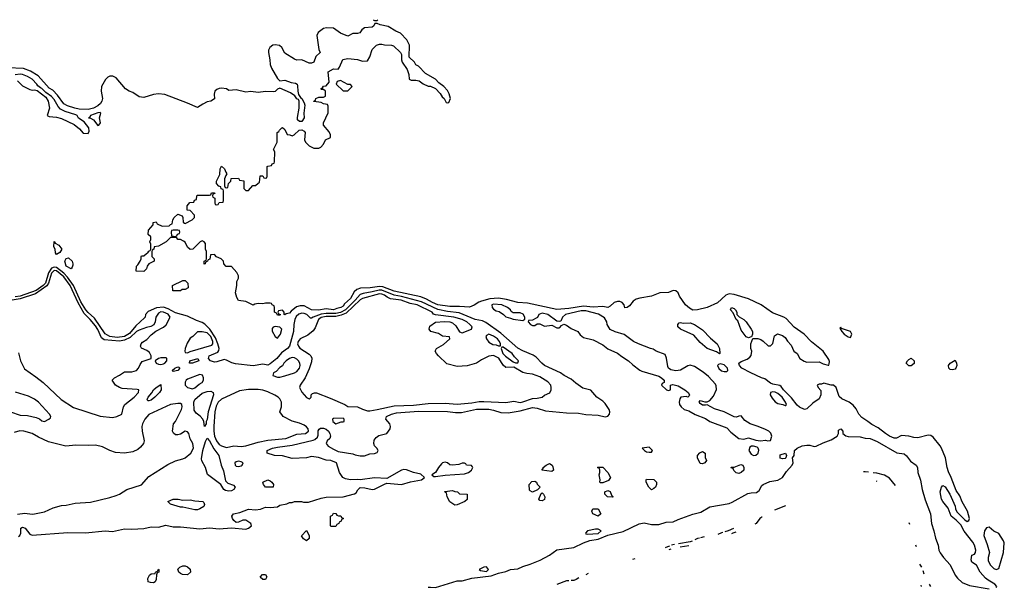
# Model space of a CAD drawing. Header units: inches. Extents: x 2348352 to 2479776, y 460422 to 613655.
# Tile 557 of 590: x 2471667 to 2479776, y 582664 to 587340. Entities that reach past the tile are written whole.
import ezdxf

# ---------------------------------------------------------------- set-up
doc = ezdxf.new("R2010")
doc.units = ezdxf.units.IN
doc.header["$MEASUREMENT"] = 0
doc.layers.add('C4578', color=7, linetype='Continuous')

msp = doc.modelspace()

# ---------------------------------------------------------------- linework, layer by layer
at = {"layer": 'C4578', "color": 4}
msp.add_line((2478728.5, 583535.9, 12), (2478723.4, 583538.1, 12), dxfattribs=at)
for points, elevation in [([(2479710, 582662), (2479713.2, 582670), (2479699, 582690), (2479641.7, 582721.7), (2479620.6, 582740.6), (2479578.4, 582790), (2479546.3, 582846.3), (2479509, 582870), (2479502, 582890), (2479508, 582930), (2479530, 582936), (2479539.3, 582950), (2479540.5, 582970), (2479531.5, 583011.5), (2479516.8, 583036.8), (2479445.7, 583125.7), (2479418.4, 583178.4), (2479378.5, 583218.5), (2479338, 583250), (2479314.7, 583314.7), (2479269.5, 583370), (2479259.5, 583390), (2479249, 583451), (2479258, 583490), (2479270, 583502), (2479290, 583492), (2479326.8, 583430), (2479372.1, 583332.1), (2479374.4, 583310), (2479385.3, 583285.2), (2479450, 583219.1), (2479470, 583207.3), (2479484.7, 583215.3), (2479489.2, 583230), (2479472, 583290), (2479427.7, 583367.7), (2479410, 583417.2), (2479380.8, 583460.8), (2479339.5, 583570), (2479316.3, 583616.3), (2479304.2, 583650), (2479291.2, 583730), (2479257.7, 583810), (2479248, 583830), (2479190, 583900.5), (2479170, 583913.3), (2479150, 583917.6), (2479064.1, 583895.9), (2479030, 583897), (2478990, 583909.3), (2478930, 583914.5), (2478887.7, 583892.3), (2478870, 583893.6), (2478830, 583909.7), (2478796.2, 583930), (2478738, 583978), (2478684.1, 584004.1), (2478651.1, 584031.1), (2478602, 584062), (2478578.4, 584090), (2478555.1, 584135.1), (2478530, 584163.7), (2478497.2, 584190), (2478436.5, 584216.5), (2478416, 584236), (2478390, 584308.7), (2478370, 584329), (2478349, 584329), (2478290, 584346), (2478270, 584338), (2478250, 584338), (2478234, 584330), (2478242, 584310), (2478264.7, 584284.7), (2478266, 584250), (2478250, 584218), (2478199.6, 584180.4), (2478150, 584134), (2478130, 584129.2), (2478090, 584147.6), (2478070, 584164.5), (2478024.2, 584224.2), (2477958, 584290), (2477938.9, 584318.9), (2477927.2, 584327.2), (2477870, 584337.6), (2477850, 584346.3), (2477802.4, 584382.4), (2477775.3, 584390), (2477689, 584430), (2477615.3, 584470), (2477595.3, 584490), (2477588.7, 584511.3), (2477610, 584524.7), (2477657.2, 584542.8), (2477680.4, 584559.6), (2477690, 584574), (2477695.3, 584610), (2477688, 584630), (2477688, 584670), (2477706, 584714), (2477747.3, 584712.7), (2477770, 584704.7), (2477790, 584691.3), (2477830, 584652), (2477850, 584652), (2477868.9, 584671.1), (2477884, 584736), (2477908.7, 584751.3), (2477950, 584738), (2477970, 584722), (2477990, 584692), (2478019.8, 584659.8), (2478042, 584610), (2478070, 584591.3), (2478092, 584550), (2478126.4, 584526.4), (2478150, 584518), (2478250, 584522), (2478285.4, 584505.4), (2478326, 584494), (2478330, 584494), (2478334, 584506), (2478335.1, 584524.9), (2478330, 584542), (2478284.5, 584610), (2478187, 584687), (2478127, 584750), (2478046.6, 584806.6), (2477979, 584879), (2477961.2, 584890), (2477866, 584926), (2477772.3, 584990), (2477670, 585039.1), (2477550, 585075.4), (2477510, 585081.6), (2477482.8, 585070), (2477413.7, 585006.3), (2477330, 584968.2), (2477250, 584951.1), (2477210, 584948.3), (2477182.4, 584962.4), (2477149.8, 584989.8), (2477102, 585062), (2477089.6, 585090), (2477070, 585107.6), (2477050, 585109.6), (2477010, 585093), (2476938, 585090), (2476870, 585061.1), (2476774, 585046), (2476743.1, 585036.9), (2476718, 585022), (2476690, 584982), (2476670, 584968.7), (2476650, 584966), (2476644, 584990), (2476629, 585010), (2476610, 585019.5), (2476590, 585019.7), (2476562, 585010), (2476530, 584979.3), (2476510, 584969.4), (2476470, 584978.3), (2476390, 584971.1), (2476310, 584980.3), (2476190, 584960.8), (2476090, 584952.6), (2475850, 585004.4), (2475770, 585011.1), (2475676, 585036), (2475610, 585044.8), (2475539.2, 585040.8), (2475470, 585022), (2475446.9, 585013.1), (2475410, 584987), (2475370, 584972.3), (2475290, 584978.4), (2475210, 584976.2), (2475110, 584991.5), (2475066, 585010), (2475017.8, 585037.8), (2474970, 585055.8), (2474750, 585102.8), (2474658.6, 585138.6), (2474630, 585141.8), (2474554, 585130), (2474472.9, 585127.1), (2474443.1, 585116.9), (2474421.3, 585098.7), (2474390, 585042.7), (2474342, 584998), (2474330, 584981.2), (2474311.3, 584970), (2474278, 584962), (2474252, 584950), (2474190, 584957.2), (2474127.8, 584947.8), (2474070.5, 584949.5), (2474010, 584982), (2473976.9, 584983.1), (2473946.8, 584973.2), (2473901.4, 584938.6), (2473890, 584922), (2473862, 584918), (2473850, 584908), (2473846, 584910), (2473846, 584930), (2473830, 584946), (2473798, 584942), (2473794, 584930), (2473798, 584918), (2473814, 584910), (2473810, 584906), (2473790, 584906), (2473782, 584922), (2473766, 584930), (2473766, 584970), (2473762, 584982), (2473746, 584990), (2473742, 585002), (2473730, 585006), (2473690, 585006), (2473670, 584998), (2473630, 585002), (2473603.6, 584996.4), (2473590, 584988), (2473530, 585018), (2473470, 585026), (2473455.3, 585050), (2473444, 585090), (2473455.3, 585150), (2473456.4, 585183.6), (2473468, 585210), (2473468, 585230), (2473456.4, 585256.4), (2473410, 585306), (2473367.3, 585307.3), (2473348.4, 585328.4), (2473346, 585350), (2473326, 585370), (2473287.3, 585387.3), (2473270, 585406), (2473238, 585402), (2473232.7, 585367.3), (2473218, 585362), (2473214, 585350), (2473198, 585342), (2473194, 585330), (2473187.3, 585327.3), (2473186, 585350), (2473202, 585358), (2473206, 585370), (2473206, 585430), (2473198, 585450), (2473196.4, 585496.4), (2473186, 585510), (2473170, 585518), (2473154, 585510), (2473094, 585450), (2473070, 585446), (2473050, 585466), (2473028.4, 585508.4), (2473016.4, 585516.4), (2472990, 585528), (2472968, 585528), (2472962, 585542), (2472950, 585546), (2472910, 585546), (2472874, 585510), (2472810, 585475.3), (2472774, 585470), (2472771.6, 585448.4), (2472758, 585442), (2472754, 585430), (2472754, 585390), (2472774, 585370), (2472774, 585350), (2472730, 585328), (2472718, 585310), (2472711.6, 585288.4), (2472690, 585266), (2472627.3, 585267.3), (2472628, 585310), (2472640.4, 585319.6), (2472658, 585350), (2472666, 585370), (2472666, 585390), (2472670, 585394), (2472690, 585394), (2472710, 585414), (2472722, 585418), (2472730, 585434), (2472742, 585438), (2472746, 585450), (2472746, 585490), (2472738, 585510), (2472746, 585530), (2472746, 585550), (2472726, 585570), (2472727.3, 585607.3), (2472766, 585650), (2472766, 585670), (2472790, 585674), (2472798, 585658), (2472839.6, 585639.6), (2472898, 585642), (2472910, 585654), (2472922, 585658), (2472928, 585690), (2472938, 585710), (2472970, 585738), (2473003.6, 585723.6), (2473011.1, 585711.1), (2473012.7, 585672.7), (2473023.6, 585663.6), (2473030, 585662), (2473086, 585690), (2473106, 585710), (2473106, 585730), (2473070, 585768), (2473046, 585770), (2473047.3, 585807.3), (2473067.3, 585832.7), (2473102, 585838), (2473107.3, 585852.7), (2473122, 585858), (2473126, 585890), (2473130, 585894), (2473230, 585894), (2473242, 585898), (2473247.3, 585912.7), (2473270, 585914), (2473272.7, 585907.3), (2473258, 585902), (2473254, 585890), (2473258, 585878), (2473274, 585870), (2473274, 585830), (2473278, 585818), (2473290, 585814), (2473302, 585818), (2473310, 585834), (2473342, 585838), (2473346, 585850), (2473346, 585930), (2473342, 585942), (2473327.3, 585947.3), (2473322, 585962), (2473307.3, 585967.3), (2473288, 585990), (2473288, 586010), (2473316.4, 586063.6), (2473318, 586110), (2473330, 586134), (2473354, 586110), (2473363.6, 586083.6), (2473374, 586070), (2473363.6, 586056.4), (2473354, 586030), (2473354, 585970), (2473358, 585958), (2473370, 585954), (2473382, 585958), (2473386, 585990), (2473406, 586010), (2473407.3, 586032.7), (2473470, 586034), (2473478, 586018), (2473512.7, 586012.7), (2473514, 585950), (2473530, 585934), (2473550, 585934), (2473587.3, 585972.7), (2473610, 585974), (2473630, 585994), (2473642, 585998), (2473647.3, 586052.7), (2473670, 586054), (2473678, 586038), (2473690, 586034), (2473702, 586038), (2473706, 586050), (2473706, 586130), (2473710, 586134), (2473742, 586138), (2473747.3, 586152.7), (2473762, 586158), (2473766, 586170), (2473768, 586250), (2473758, 586270), (2473788, 586330), (2473786, 586410), (2473802, 586418), (2473806, 586430), (2473826, 586450), (2473830, 586452), (2473850, 586434), (2473870, 586394), (2473891.6, 586391.6), (2473910, 586382), (2473926, 586390), (2473969, 586431), (2473990, 586431.3), (2474010, 586422), (2474018, 586410), (2474012, 586350), (2474022, 586330), (2474050, 586302), (2474090, 586282), (2474130, 586282), (2474146, 586290), (2474170, 586314), (2474186, 586350), (2474226, 586370), (2474226, 586390), (2474216.4, 586416.4), (2474168, 586470), (2474168, 586490), (2474207.3, 586572.7), (2474207.3, 586627.3), (2474202, 586642), (2474170, 586648), (2474150, 586658), (2474090, 586666), (2474088.7, 586670), (2474102, 586678), (2474106, 586690), (2474130, 586702), (2474170, 586702), (2474186, 586710), (2474186, 586750), (2474170, 586766), (2474150, 586766), (2474148, 586770), (2474162, 586778), (2474168.4, 586791.6), (2474190, 586794), (2474215.3, 586824.7), (2474208.7, 586910), (2474250, 586936), (2474290, 586932), (2474302, 586950), (2474328, 587012), (2474370, 587021), (2474450, 587012), (2474490, 586998), (2474530, 587002), (2474550, 587034), (2474570, 587094), (2474606, 587130), (2474630, 587138), (2474650, 587138), (2474671.6, 587131.6), (2474730, 587131.3), (2474745.4, 587125.4), (2474802, 587070), (2474810, 587054), (2474812, 587010), (2474818, 586990), (2474858, 586930), (2474872.7, 586887.3), (2474874, 586850), (2474890, 586842), (2474930, 586842), (2474956, 586836), (2474990, 586812), (2475030, 586792), (2475050, 586792), (2475090, 586772), (2475131.1, 586731.1), (2475145.4, 586705.4), (2475162, 586690), (2475178, 586658), (2475190, 586654), (2475202, 586658), (2475215.3, 586690), (2475204, 586730), (2475190, 586755.3), (2475159, 586790), (2475119.3, 586819.3), (2475090, 586848.7), (2475010, 586895.3), (2474950, 586958), (2474930, 586968), (2474918, 586990), (2474875.3, 587030), (2474877.2, 587130), (2474854.2, 587174.2), (2474804, 587230), (2474764.1, 587244.1), (2474702.5, 587282.5), (2474636.5, 587296.5), (2474610, 587308), (2474592.7, 587307.3), (2474584.7, 587290), (2474570, 587279), (2474506.2, 587273.8), (2474484.4, 587255.6), (2474467.5, 587232.5), (2474450, 587226), (2474410, 587225.2), (2474370, 587204), (2474309.6, 587229.6), (2474250, 587269.3), (2474192.5, 587272.5), (2474170, 587266.6), (2474124.7, 587235.3), (2474113.4, 587210), (2474130, 587094), (2474142, 587070), (2474104.5, 587035.5), (2474090.6, 586989.4), (2474070, 586981.2), (2474050, 586982.7), (2473990, 587009.3), (2473950, 587006.6), (2473930, 587015.1), (2473850, 587065.2), (2473825.2, 587110), (2473806.6, 587126.6), (2473770, 587132.7), (2473750.5, 587129.5), (2473728, 587112), (2473716.3, 587090), (2473715.5, 587070), (2473727.7, 587010), (2473730.4, 586970), (2473741.1, 586941.1), (2473790, 586856), (2473810, 586836), (2473850, 586841), (2473902, 586822), (2473937.5, 586817.5), (2473951, 586810), (2473955.9, 586795.9), (2473956.3, 586750), (2473964, 586724), (2473979.6, 586699.6), (2473991.3, 586690), (2474010, 586654), (2474014.8, 586634.8), (2474006, 586570), (2474010.7, 586530), (2473990, 586502), (2473970, 586502), (2473955.3, 586515.3), (2473954.6, 586534.6), (2473969.3, 586610), (2473969, 586669), (2473962, 586682), (2473950, 586688.7), (2473932.9, 586712.9), (2473898, 586738), (2473810, 586775.3), (2473790, 586768.7), (2473770, 586748.7), (2473755.3, 586744.7), (2473690, 586749.4), (2473630, 586739.5), (2473570, 586747.6), (2473530, 586743.6), (2473450, 586761.6), (2473390, 586757.2), (2473369.4, 586769.4), (2473330, 586776), (2473310, 586772.7), (2473290, 586765.2), (2473274.8, 586750), (2473267.1, 586727.1), (2473270.8, 586689.2), (2473242, 586670), (2473210, 586662), (2473175.1, 586644.9), (2473130, 586616), (2473050, 586652.3), (2472862.5, 586722.5), (2472810, 586728.2), (2472770, 586724), (2472690, 586697.6), (2472650, 586705.1), (2472599.5, 586739.5), (2472569.3, 586750), (2472537, 586770), (2472460.5, 586860.5), (2472434.7, 586874.7), (2472410, 586874), (2472393, 586867), (2472372.5, 586847.5), (2472339.5, 586790), (2472337.4, 586750), (2472348, 586690), (2472343.8, 586670), (2472332.2, 586650), (2472310.4, 586630), (2472273.4, 586610), (2472230, 586598.7), (2472156.7, 586603.3), (2472122, 586610), (2472061.2, 586630), (2472030, 586648), (2471978.4, 586718.4), (2471938.4, 586758.4), (2471910, 586777), (2471818, 586878), (2471756.9, 586916.9), (2471698, 586938), (2471570, 586942.6)], 8), ([(2474579, 587339), (2474590, 587332), (2474607.3, 587332.7), (2474615.5, 587339.8)], 8), ([(2471650, 586834.8), (2471690, 586796), (2471750, 586764.7), (2471770, 586758), (2471790, 586761), (2471810, 586756), (2471880.9, 586700.9), (2471900.7, 586670), (2471911, 586610), (2471894, 586550), (2471910, 586542), (2471970, 586536), (2472010, 586526.8), (2472115.5, 586475.5), (2472159.5, 586439.5), (2472190, 586406), (2472230, 586402), (2472238.6, 586421.4), (2472235.1, 586450), (2472198.4, 586498.4), (2472150, 586528.7), (2472140.9, 586550), (2472130, 586556.9), (2472042.6, 586582.6), (2472003.8, 586603.8), (2471983.5, 586623.5), (2471950, 586683.7), (2471930, 586707), (2471881.4, 586741.4), (2471850, 586773.3), (2471837.6, 586777.6), (2471815.6, 586795.6), (2471809, 586810), (2471769.2, 586850), (2471730, 586872.6), (2471690, 586889.4), (2471670, 586892.3), (2471630, 586886.6)], 12), ([(2471656.5, 584596.5), (2471674, 584530), (2471705.1, 584465.1), (2471799.2, 584399.2), (2471859.1, 584350), (2472007.7, 584210), (2472110, 584144.4), (2472330, 584074), (2472430, 584062.8), (2472466, 584070), (2472508, 584090), (2472521.2, 584150), (2472534, 584170), (2472609.2, 584230), (2472644, 584270), (2472648, 584290), (2472634.8, 584294.8), (2472510, 584301.6), (2472489.7, 584309.7), (2472457.2, 584330), (2472428, 584370), (2472448, 584390), (2472490, 584410.7), (2472530, 584439.1), (2472590, 584438.8), (2472628.7, 584450), (2472646, 584470), (2472659.6, 584500.4), (2472676.6, 584523.4), (2472748.7, 584550), (2472749.2, 584570), (2472737, 584597), (2472715.1, 584615.1), (2472670, 584635.3), (2472661.2, 584650), (2472666, 584670), (2472677.5, 584682.5), (2472714.5, 584705.5), (2472750, 584742.8), (2472787, 584773), (2472850, 584808), (2472873.5, 584826.5), (2472906, 584890), (2472890, 584913), (2472850, 584931), (2472830, 584932.1), (2472810, 584922.9), (2472788.5, 584890), (2472783.8, 584850), (2472772.7, 584827.3), (2472747.1, 584812.9), (2472710, 584805.1), (2472650, 584783), (2472630, 584771), (2472576.8, 584723.2), (2472530, 584698.7), (2472490, 584691.2), (2472363.3, 584703.3), (2472340.1, 584720.1), (2472310, 584787.3), (2472290, 584818.9), (2472248.2, 584870), (2472199, 584919), (2472147.9, 585008), (2472082.2, 585150), (2472030, 585220.3), (2471970, 585269.8), (2471950, 585273.4), (2471930, 585252.4), (2471904.5, 585170), (2471891.6, 585148.4), (2471798, 585082), (2471670, 585039.9), (2471510, 585013)], 16), ([(2471656.4, 583083.6), (2471669.2, 583090), (2471677, 583110), (2471675.3, 583150), (2471690, 583158.8), (2471710.8, 583150), (2471750, 583100.5), (2471770, 583094.9), (2472064.2, 583115.8), (2472210, 583111.6), (2472370, 583128.9), (2472430, 583124.7), (2472530, 583146.5), (2472590, 583144.4), (2472690, 583148.9), (2472750, 583161.3), (2472810, 583160.4), (2472870, 583176.4), (2472930, 583163.1), (2472990, 583161.3), (2473150, 583144.6), (2473230, 583154), (2473310, 583146), (2473410, 583153.4), (2473530, 583143.1), (2473552.3, 583150), (2473575.1, 583170), (2473569.3, 583190), (2473530, 583217), (2473503.4, 583216.6), (2473470, 583201.2), (2473450, 583199), (2473430, 583214), (2473419.3, 583230), (2473414, 583250), (2473428.7, 583270), (2473479.1, 583280.9), (2473550, 583308), (2473610, 583302.4), (2473651.3, 583308.7), (2473690, 583324), (2473730, 583322), (2473790, 583326.8), (2473810, 583342), (2473867.3, 583352.7), (2473890, 583362), (2473910, 583362), (2473930, 583372), (2473988.4, 583371.6), (2474004.7, 583364.7), (2474046, 583366), (2474150, 583399.1), (2474190, 583405.5), (2474330, 583408.4), (2474425.4, 583434.6), (2474436.9, 583443.1), (2474452, 583468), (2474470, 583486), (2474510, 583484), (2474570, 583470.5), (2474590, 583472.7), (2474670, 583514.8), (2474690, 583520.7), (2474810, 583510.3), (2474886.7, 583533.3), (2474975.3, 583550), (2475002, 583570), (2474970, 583596), (2474910, 583609.4), (2474852.9, 583632.9), (2474830, 583634), (2474810, 583629.3), (2474690, 583561.2), (2474590, 583566), (2474470, 583548.7), (2474450, 583552.7), (2474390, 583549.3), (2474350, 583557.2), (2474329.5, 583569.5), (2474301.2, 583610), (2474275.3, 583690), (2474230, 583709.2), (2474190, 583712.3), (2474126.4, 583733.6), (2474070, 583741.2), (2474030, 583729.4), (2473910, 583725.1), (2473830, 583746), (2473766, 583750), (2473706, 583770), (2473706, 583790), (2473748, 583810), (2473790, 583819.3), (2473910, 583834), (2474085.1, 583874.9), (2474098.4, 583881.6), (2474118.4, 583901.6), (2474123.7, 583916.3), (2474125.8, 583954.2), (2474132, 583968), (2474143.9, 583976.1), (2474170, 583975.8), (2474190, 583968), (2474210.5, 583950), (2474222, 583930), (2474226.8, 583910), (2474221, 583890), (2474198, 583870), (2474191.3, 583850), (2474207.5, 583827.5), (2474250, 583801), (2474290, 583782.8), (2474410, 583764), (2474430, 583754.8), (2474470, 583747.3), (2474507.5, 583747.5), (2474550, 583762.8), (2474590, 583766), (2474610, 583774), (2474618, 583790), (2474608, 583810), (2474589.2, 583829.2), (2474584, 583850), (2474585.2, 583874.8), (2474602, 583898), (2474625.6, 583914.4), (2474690, 583931), (2474719, 583970), (2474722, 583990), (2474715.3, 584010), (2474682, 584050), (2474688, 584070), (2474729, 584090), (2474770, 584100.4), (2474950, 584115.2), (2475190, 584112.2), (2475254.8, 584105.2), (2475305.2, 584105.2), (2475430.3, 584130.3), (2475530, 584130.3), (2475570, 584123.1), (2475630, 584103.8), (2475690, 584102.4), (2475790, 584116.5), (2475890, 584144.4), (2475930, 584139.5), (2475998.3, 584118.3), (2476170, 584102), (2476270, 584099.5), (2476330, 584087), (2476430, 584083.1), (2476490, 584068.7), (2476510, 584074.9), (2476525.1, 584090), (2476526.3, 584110), (2476520.5, 584130), (2476490, 584179.3), (2476470, 584198), (2476419, 584230), (2476370, 584289), (2476305.2, 584305.2), (2476246, 584346), (2476210, 584379), (2476150, 584409.2), (2476122, 584430), (2475990, 584492.3), (2475967, 584510), (2475920.7, 584560.7), (2475896.9, 584576.9), (2475810, 584612.3), (2475770, 584634.5), (2475630, 584757.6), (2475505.6, 584845.6), (2475477.8, 584857.8), (2475419, 584870), (2475284.9, 584924.9), (2475190, 584937), (2475110, 584953.8), (2474975.7, 585015.7), (2474810, 585059.9), (2474750, 585070.6), (2474650, 585111.8), (2474628.4, 585111.6), (2474570, 585096.8), (2474494.7, 585085.3), (2474470, 585076.4), (2474430.5, 585029.5), (2474351.2, 584948.8), (2474310, 584927), (2474270, 584918.2), (2474190, 584918.8), (2474150, 584913.7), (2474082.8, 584890), (2474070, 584880.9), (2474062, 584882), (2474031.5, 584910), (2474010, 584920.3), (2473990, 584922.4), (2473964.7, 584915.3), (2473944.4, 584895.6), (2473934, 584870), (2473923.7, 584830), (2473921.3, 584770), (2473890.2, 584649.8), (2473873, 584630), (2473824.2, 584595.8), (2473783.7, 584550), (2473730, 584504.5), (2473710, 584495.1), (2473670, 584503.5), (2473589.7, 584489.7), (2473444.2, 584504.2), (2473412.7, 584512.7), (2473370, 584535.6), (2473350, 584539.5), (2473290, 584520.9), (2473270, 584519.3), (2473238, 584530), (2473222, 584550), (2473228, 584570), (2473297.7, 584602.3), (2473306.2, 584613.8), (2473308.3, 584631.7), (2473299.8, 584670), (2473278.2, 584718.2), (2473231.8, 584791.8), (2473191.2, 584831.2), (2473170, 584845.3), (2473122.1, 584862.1), (2473050, 584897.4), (2472950, 584925.3), (2472890, 584958), (2472850, 584972.7), (2472792.8, 584967.2), (2472724.5, 584935.5), (2472704, 584910), (2472701, 584890), (2472695.9, 584884.1), (2472623.2, 584816.8), (2472570, 584756), (2472530.3, 584730), (2472470, 584720.7), (2472410, 584731), (2472370, 584753), (2472282.5, 584882.5), (2472230, 584927.8), (2472212.8, 584950), (2472170, 585016.3), (2472109.9, 585149.9), (2472059.9, 585219.9), (2472030.9, 585250.9), (2471970, 585298), (2471950, 585301.2), (2471927.5, 585292.5), (2471904.5, 585255.5), (2471878, 585170), (2471860.6, 585150), (2471803.2, 585110), (2471670, 585063.4), (2471630, 585055.8)], 12), ([(2471590, 584110.6), (2471670, 584082), (2471730, 584078), (2471801.6, 584061.6), (2471830.6, 584050.6), (2471850, 584036), (2471870, 584031.3), (2471908, 584050), (2471919.3, 584060.7), (2471924, 584070), (2471913.2, 584090), (2471822.4, 584190), (2471790, 584214.7), (2471739.5, 584239.5), (2471631.3, 584271.3)], 16), ([(2471647.5, 583267.5), (2471710, 583274), (2471770, 583267.7), (2471790, 583270.5), (2471870, 583286.8), (2471941.2, 583318.8), (2472010, 583338.8), (2472050, 583340.7), (2472123.9, 583356.1), (2472250, 583364.6), (2472410, 583402.6), (2472460.7, 583419.3), (2472490, 583432.4), (2472550, 583470.4), (2472670, 583507.3), (2472730, 583575.8), (2472885.6, 583674.4), (2472950, 583706.7), (2473010, 583721.3), (2473030, 583730.5), (2473077.2, 583770), (2473097.2, 583810), (2473094, 583850), (2473070, 583888), (2473059.3, 583930), (2473050, 583944), (2473030, 583949.3), (2472990, 583926), (2472970, 583919.3), (2472950, 583921.2), (2472932.7, 583932.7), (2472925.2, 583950), (2472933.2, 584010), (2472950, 584030.8), (2472999.3, 584130), (2473005.2, 584150), (2473002, 584170), (2472990, 584179), (2472970, 584179), (2472908.9, 584168.9), (2472730, 584086.6), (2472697.1, 584050), (2472677.6, 584010), (2472674, 583990), (2472675.8, 583950), (2472690.6, 583870), (2472685.5, 583850), (2472661.4, 583818.6), (2472640.3, 583799.7), (2472599.4, 583780.6), (2472530.3, 583769.7), (2472455.8, 583775.8), (2472409.7, 583789.7), (2472350, 583820.4), (2472290, 583834.3), (2472230, 583831.8), (2472130, 583835.6), (2472046.2, 583826.2), (2471902.9, 583862.9), (2471820.5, 583900.5), (2471770, 583931.1), (2471702, 583950), (2471667.3, 583952.7), (2471620.5, 583939.5)], 16), ([(2475030, 582664), (2475050, 582666.5), (2475090, 582661.2), (2475270, 582717.8), (2475310, 582717.1), (2475390, 582739.3), (2475550, 582759.2), (2475610, 582780.2), (2475670, 582793.4), (2475710, 582810.4), (2475770, 582815.2), (2475810, 582834.6), (2475870, 582853.8), (2475952.2, 582887.8), (2476030, 582930.2), (2476090, 582972.4), (2476230, 582992.6), (2476308.9, 583031.1), (2476362.7, 583050), (2476430, 583060.7), (2476510, 583093.4), (2476636.1, 583123.9), (2476770, 583186.2), (2476810, 583194.2), (2476870, 583181.6), (2476930, 583182.2), (2476990, 583200.2), (2477050, 583203.9), (2477090, 583223.6), (2477210, 583265.5), (2477277.3, 583282.7), (2477350, 583325.8), (2477510, 583354.7), (2477535.2, 583364.8), (2477663.1, 583436.9), (2477690, 583443.6), (2477734.9, 583445.1), (2477758, 583462), (2477778.6, 583501.4), (2477789.7, 583510.3), (2477844.7, 583535.2), (2477910, 583546.7), (2477949.6, 583570), (2477982.4, 583617.6), (2478029.5, 583670), (2478036.2, 583690), (2478032.7, 583730), (2478045.2, 583750), (2478048.7, 583790), (2478069.2, 583810), (2478110, 583828.4), (2478150, 583835.8), (2478175.2, 583835.2), (2478210, 583822.8), (2478226.8, 583826.8), (2478284.7, 583855.3), (2478350, 583879.1), (2478399.6, 583910), (2478409.6, 583930), (2478410, 583958), (2478430, 583970.6), (2478444.9, 583950), (2478447.3, 583930), (2478472, 583912), (2478490, 583906), (2478590, 583903.9), (2478630, 583893.4), (2478670, 583890.2), (2478730, 583864.9), (2478890, 583771.9), (2478950, 583764.2), (2478970, 583747), (2479003.3, 583703.2), (2479050.3, 583670.3), (2479060.3, 583650), (2479062.6, 583610), (2479085.6, 583545.6), (2479098.2, 583470), (2479124.6, 583384.6), (2479169.3, 583270), (2479175, 583190), (2479195.8, 583130), (2479209.2, 583070), (2479231, 583011), (2479237.8, 582970), (2479248.1, 582948.1), (2479275.3, 582910), (2479329.1, 582850), (2479370, 582764.4), (2479390, 582738.4), (2479430, 582702.4), (2479490, 582678.4), (2479650, 582650.6)], 8), ([(2478656.8, 583612), (2478630, 583614.8), (2478615.3, 583614.7)], 8), ([(2478878.5, 583503.4), (2478830, 583562.4), (2478790, 583587.1), (2478724.9, 583604.9), (2478697.2, 583607.8)], 8), ([(2477974.6, 583335.3), (2477884.5, 583298.5)], 8), ([(2477780.8, 583242.9), (2477778.2, 583241.8), (2477761.3, 583230), (2477731.1, 583188.9), (2477722.2, 583183.7)], 8), ([(2477546.2, 583148.3), (2477501.6, 583130), (2477474.6, 583121.9)], 8), ([(2478998.8, 583182.1), (2478992.6, 583195.9)], 8), ([(2477266.6, 583069.4), (2477250, 583064.9), (2477227.6, 583054.9)], 8), ([(2477304.8, 583079.8), (2477273.3, 583071.2)], 8), ([(2477457.5, 583116.8), (2477446.5, 583113.5), (2477417.8, 583098.6)], 8), ([(2477565, 583117.5), (2477538.8, 583110), (2477529.1, 583105)], 12), ([(2477017.5, 583004.2), (2477001.5, 582998.5), (2476984, 582989.7)], 8), ([(2477028.7, 582977.6), (2477014.2, 582973.4)], 12), ([(2477060.3, 583016.6), (2477045.8, 583014.2), (2477034.9, 583010.3)], 8), ([(2477206.5, 583045.5), (2477190, 583038.1), (2477092.2, 583021.9)], 8), ([(2477176.6, 583006.4), (2477105.5, 582995.4)], 12), ([(2479052.4, 582998.4), (2479048.1, 583011.8)], 8), ([(2476733.6, 582899.7), (2476713.4, 582892.9)], 8), ([(2479097.1, 582830), (2479080.2, 582855.7)], 8), ([(2476270.5, 582743.3), (2476250, 582728), (2476230, 582721.5), (2476210, 582719.7)], 8), ([(2476349.4, 582777.6), (2476329.9, 582766.9)], 8), ([(2479116.7, 582771.8), (2479107.4, 582799.4)], 8), ([(2476189.8, 582717.9), (2476170, 582716.1), (2476090, 582687.4)], 8), ([(2479087.8, 582680.5), (2479091, 582671), (2479091, 582669.7)], 12), ([(2479172.2, 582671), (2479163.7, 582683.7), (2479160.8, 582689.2)], 8)]:
    msp.add_lwpolyline(points, dxfattribs=dict(at, elevation=elevation))
for points, elevation in [([(2474310, 586838), (2474282, 586830), (2474272, 586810), (2474330, 586754), (2474370, 586754), (2474406, 586790), (2474390, 586806), (2474370, 586806)], 8), ([(2472330, 586574), (2472310, 586573.3), (2472251.3, 586550), (2472243.6, 586536.4), (2472234, 586530), (2472250, 586527.7), (2472273.7, 586513.7), (2472310, 586467.3), (2472318, 586470), (2472333.2, 586490), (2472324, 586530), (2472334, 586570)], 12), ([(2472970, 585606), (2472930, 585606), (2472918, 585602), (2472914, 585590), (2472918, 585558), (2472950, 585554), (2472962, 585558), (2472967.3, 585572.7), (2472982, 585578), (2472986, 585590), (2472982, 585602)], 8), ([(2471970, 585406), (2471960.4, 585420.4), (2471958, 585450), (2471948.7, 585470), (2471950, 585514), (2471958, 585498), (2471990, 585482), (2472014, 585450), (2471996.9, 585423.1)], 8), ([(2472090, 585288), (2472048.7, 585310), (2472038, 585350), (2472048.4, 585371.6), (2472070, 585378), (2472098, 585350), (2472104.7, 585330), (2472103.6, 585316.4), (2472099.6, 585300.4)], 8), ([(2472990, 585106), (2472927.3, 585107.3), (2472926, 585150), (2473009.4, 585190.6), (2473030, 585191), (2473052, 585170), (2473054, 585130), (2473030, 585118), (2473003.6, 585116.4)], 8), ([(2474630, 585080.4), (2474490, 585043.1), (2474470, 585030.9), (2474356.9, 584923.1), (2474315.2, 584904.8), (2474270, 584896), (2474190, 584896.2), (2474150, 584885.3), (2474128.9, 584870), (2474099.3, 584800.7), (2474083.5, 584776.5), (2474039.2, 584740.8), (2473976.3, 584710), (2473960.4, 584690), (2473955.8, 584670), (2473962.4, 584650), (2473975.1, 584635.1), (2474050, 584584.9), (2474064.9, 584570), (2474071.8, 584551.8), (2474070, 584522), (2474050, 584464), (2474017.1, 584390), (2473976.3, 584330), (2473970.6, 584310), (2473990, 584271), (2474030, 584226.8), (2474050, 584218), (2474059, 584221), (2474068, 584230), (2474068.7, 584250), (2474079, 584261), (2474093.6, 584266.4), (2474110, 584264.9), (2474223.4, 584223.4), (2474344.7, 584170), (2474370, 584154), (2474450, 584150.4), (2474490, 584130.4), (2474530, 584118.4), (2474550, 584117.6), (2474610, 584127.6), (2474750, 584159.5), (2474910, 584164.6), (2475030, 584179.5), (2475170, 584180.3), (2475270, 584174), (2475390, 584183.1), (2475450, 584194.4), (2475490, 584194.9), (2475670, 584187.7), (2475736.3, 584196.3), (2475790, 584187.7), (2475811.1, 584191.1), (2475890, 584220.5), (2475930, 584222), (2475969.3, 584230.7), (2475990, 584246), (2476034.2, 584265.8), (2476043.7, 584290), (2476045.1, 584310), (2476040.7, 584330), (2476016.6, 584356.6), (2475950, 584398), (2475890, 584421.2), (2475844.7, 584424.7), (2475810, 584434), (2475736.4, 584476.4), (2475670, 584475.3), (2475650, 584495.3), (2475612.5, 584552.5), (2475570, 584573.2), (2475530, 584569.2), (2475470, 584538), (2475430, 584509.4), (2475352.3, 584487.7), (2475270, 584483.6), (2475185.8, 584505.8), (2475117.2, 584570), (2475099, 584590), (2475089, 584610), (2475099, 584630), (2475156.9, 584663.1), (2475208.7, 584710), (2475208, 584728), (2475150, 584734), (2475115, 584755), (2475053.2, 584770), (2475038.7, 584790), (2475046, 584814), (2475092.1, 584847.9), (2475166.6, 584853.4), (2475210, 584850.6), (2475230, 584842.4), (2475257.6, 584817.6), (2475287.7, 584767.7), (2475310, 584760.7), (2475388.7, 584790), (2475392.3, 584810), (2475375.1, 584830), (2475349.3, 584850), (2475310, 584869.6), (2475242, 584890), (2475090, 584908), (2475074.8, 584914.8), (2475065.2, 584930), (2474939, 584990), (2474883.1, 585003.1), (2474809, 585030), (2474721.4, 585041.4), (2474692.9, 585052.9), (2474671.6, 585070), (2474650, 585079.8)], 16), ([(2475570, 584995.6), (2475556, 584990), (2475558.8, 584970), (2475570, 584956), (2475590, 584941), (2475614.8, 584934.8), (2475650.9, 584910.9), (2475670, 584892), (2475710, 584882), (2475731.6, 584871.6), (2475810, 584862), (2475827.3, 584872.7), (2475828, 584890), (2475812.9, 584912.9), (2475790, 584924), (2475730, 584926), (2475715.3, 584935.3), (2475708.7, 584950), (2475684, 584970), (2475638, 584990)], 12), ([(2476330, 584942.2), (2476290, 584942.2), (2476160.7, 584910), (2476137.3, 584890), (2476124.7, 584855.3), (2476110, 584853.2), (2476090, 584857.2), (2476015.3, 584910), (2475970, 584921.2), (2475942, 584910), (2475932.7, 584887.3), (2475919.6, 584880.4), (2475890, 584866), (2475858, 584862), (2475854, 584850), (2475874, 584830), (2475890, 584822), (2475910, 584822), (2475930, 584834), (2475950, 584834), (2475990, 584816), (2476050, 584822.8), (2476090, 584802.8), (2476110, 584801), (2476116.5, 584803.5), (2476130, 584822), (2476148, 584832), (2476170, 584824.7), (2476210, 584794.8), (2476262.8, 584770), (2476283.4, 584743.4), (2476310, 584720.7), (2476390, 584704), (2476470, 584662), (2476510, 584627.7), (2476590, 584593), (2476624.9, 584564.9), (2476681, 584530), (2476716.4, 584496.4), (2476773.5, 584453.5), (2476790, 584444.9), (2476930, 584404.7), (2476954, 584390), (2476974, 584370), (2476974, 584350), (2476958, 584342), (2476954, 584330), (2476994, 584290), (2477010, 584284.7), (2477026, 584290), (2477026, 584330), (2477044.7, 584335.3), (2477090, 584322.8), (2477144.7, 584290), (2477171, 584270), (2477182, 584250), (2477179.6, 584240.4), (2477170.8, 584229.2), (2477154.6, 584234.6), (2477110.9, 584229.1), (2477102.8, 584217.2), (2477097.3, 584190), (2477100.7, 584170), (2477114, 584150), (2477138.8, 584130), (2477176.7, 584116.7), (2477230, 584088.2), (2477315.5, 584055.5), (2477350, 584030.8), (2477490, 583978.8), (2477523.1, 583943.1), (2477590.7, 583890.7), (2477630, 583884.7), (2477670, 583894.8), (2477730, 583876.3), (2477769.3, 583870.7), (2477810, 583876), (2477828, 583872), (2477850, 583874), (2477862, 583910), (2477852.5, 583932.5), (2477835.3, 583950), (2477810, 583965.2), (2477750, 583989.3), (2477682, 584010), (2477638.6, 584038.6), (2477610, 584075.3), (2477590, 584074), (2477570, 584065.2), (2477550, 584069.2), (2477470, 584109.3), (2477390, 584135.3), (2477330, 584168), (2477316, 584164), (2477290, 584165.2), (2477270, 584178), (2477262, 584190), (2477270, 584202), (2477310, 584191.3), (2477330, 584191.3), (2477350, 584202), (2477380.2, 584239.8), (2477405.6, 584294.4), (2477403.2, 584323.2), (2477396.6, 584336.6), (2477339.7, 584399.7), (2477295.1, 584435.1), (2477223.3, 584483.3), (2477190, 584492.7), (2477170, 584487.6), (2477108.4, 584451.6), (2477070, 584448.6), (2477030, 584456), (2477011.3, 584470), (2477003.5, 584483.5), (2476992.6, 584552.6), (2476982, 584582), (2476910, 584609.4), (2476884.8, 584624.8), (2476862, 584630), (2476762, 584670), (2476722, 584690), (2476646, 584746), (2476570, 584769.2), (2476530, 584789), (2476506, 584830), (2476502.7, 584850), (2476483.3, 584883.3), (2476434.7, 584914.7)], 12), ([(2477670, 584718), (2477650, 584728), (2477610, 584782), (2477580.4, 584860.4), (2477568.7, 584870), (2477544, 584924), (2477522, 584950), (2477528, 584970), (2477550, 584962), (2477562, 584950), (2477572, 584930), (2477574, 584910), (2477591.6, 584891.6), (2477630, 584871.3), (2477650, 584851.3), (2477691.3, 584790), (2477702, 584770), (2477702, 584750), (2477694, 584726), (2477690, 584726)], 8), ([(2477130, 584841), (2477190, 584842.8), (2477224.7, 584830), (2477290, 584784.7), (2477356.8, 584716.8), (2477411.3, 584670), (2477431.3, 584630), (2477434, 584590), (2477430, 584588.7), (2477404.7, 584604.7), (2477329, 584630), (2477270, 584682), (2477220.2, 584740.2), (2477108, 584790), (2477088, 584810), (2477086, 584830), (2477098, 584842), (2477110, 584844.7)], 8), ([(2473170.8, 584769.2), (2473130, 584768), (2473092, 584730), (2473070, 584715.3), (2473046, 584674), (2473028.5, 584631.5), (2473025.5, 584610), (2473030, 584598), (2473050, 584596.3), (2473070, 584605.3), (2473250, 584659.3), (2473258, 584670), (2473258.4, 584690), (2473240.8, 584730), (2473210, 584760.5)], 16), ([(2473770, 584813.1), (2473753.9, 584806.1), (2473745.1, 584794.9), (2473746.3, 584773.7), (2473770, 584730.5), (2473790, 584716.3), (2473814, 584750), (2473824.5, 584790), (2473808, 584808)], 12), ([(2478430, 584806), (2478422, 584798), (2478438, 584770), (2478458, 584750), (2478490, 584726), (2478510, 584722), (2478519, 584750), (2478508, 584770), (2478436.4, 584796.4)], 8), ([(2475531.3, 584748.7), (2475510, 584738), (2475504.7, 584730), (2475511, 584710), (2475530, 584684.7), (2475563.5, 584663.5), (2475590, 584661), (2475610, 584652), (2475626, 584654), (2475628, 584670), (2475619.3, 584690), (2475601.2, 584710), (2475570, 584731.8)], 16), ([(2475650, 584642), (2475638, 584642), (2475632, 584630), (2475646, 584590), (2475667.1, 584567.1), (2475730, 584522), (2475750, 584512), (2475770, 584514), (2475775.3, 584530), (2475742.7, 584562.7), (2475724, 584590)], 16), ([(2472830, 584555.3), (2472810, 584548.7), (2472782, 584530), (2472792, 584510), (2472810, 584501), (2472830, 584498.8), (2472850, 584504.9), (2472862, 584510), (2472878, 584530), (2472878, 584550), (2472874, 584554)], 16), ([(2473090, 584509.4), (2473066, 584510), (2473069, 584530), (2473134, 584550), (2473142, 584530)], 12), ([(2473910, 584556), (2473890, 584549.3), (2473861, 584530), (2473841, 584510), (2473830, 584488), (2473810, 584475.3), (2473778, 584442), (2473758, 584430), (2473751.3, 584410), (2473790, 584396), (2473810, 584396), (2473850, 584406.8), (2473930, 584430.7), (2473950, 584442.8), (2473972, 584468), (2473977.2, 584490), (2473972.7, 584510), (2473962.7, 584530), (2473950, 584542.7), (2473930, 584555.1)], 16), ([(2479010, 584488), (2478990, 584488.7), (2478969, 584510), (2478978, 584530), (2478990, 584542), (2479010, 584551.3), (2479034, 584530), (2479032.7, 584507.3)], 4), ([(2479350, 584455.3), (2479330, 584458), (2479318, 584470), (2479315.3, 584490), (2479330, 584511.3), (2479370, 584534), (2479382, 584510), (2479384.7, 584490), (2479378, 584470), (2479370, 584462)], 4), ([(2472930, 584442), (2472922, 584450), (2472944, 584470), (2472970, 584481), (2472978.8, 584478.8), (2472984.7, 584470), (2472970, 584449.4)], 12), ([(2477435.5, 584504.5), (2477420.9, 584499.1), (2477414, 584490), (2477426.2, 584466.2), (2477448, 584448), (2477470, 584440.7), (2477490, 584441), (2477499, 584450), (2477495.6, 584470), (2477470, 584497.4)], 12), ([(2473150, 584416), (2473050, 584378), (2473038.8, 584370), (2473030, 584355.3), (2473030.8, 584330), (2473050, 584310.8), (2473090, 584299.1), (2473110, 584307.7), (2473143.9, 584336.1), (2473170, 584351.3), (2473179.3, 584370), (2473181.2, 584390), (2473172.3, 584412.3)], 16), ([(2472730, 584199), (2472721.2, 584201.2), (2472715.3, 584210), (2472725.2, 584230), (2472754.8, 584265.2), (2472770, 584291), (2472790, 584311.3), (2472830, 584334), (2472830.7, 584290), (2472818.8, 584270), (2472781, 584230), (2472750, 584206)], 12), ([(2473190, 583988), (2473184, 584030), (2473174, 584050), (2473153.4, 584073.4), (2473119.1, 584099.1), (2473102.5, 584122.5), (2473100.7, 584190), (2473110, 584210.6), (2473170, 584262), (2473210, 584278), (2473240.7, 584280.7), (2473261, 584270), (2473262.8, 584250), (2473219.3, 584110), (2473210, 584046), (2473202, 584030), (2473202, 584010)], 12), ([(2473630, 584294), (2473550, 584294), (2473478, 584282), (2473330, 584214.3), (2473300.3, 584190), (2473285.1, 584154.9), (2473274, 584110), (2473264.4, 583990), (2473265.5, 583950), (2473271.8, 583910), (2473288.9, 583870), (2473310, 583841.6), (2473330, 583828.4), (2473370, 583815.5), (2473430, 583828.4), (2473490, 583825.3), (2473530, 583828.9), (2473630, 583858.7), (2473710, 583875.8), (2473858, 583890), (2473950, 583924.9), (2474022, 583930), (2474046, 583950), (2474043.7, 583970), (2474030, 583986), (2474010, 583999.5), (2473970, 584017), (2473910, 584032.7), (2473838, 584070), (2473830, 584078), (2473808, 584110), (2473822, 584150), (2473824, 584190), (2473810, 584215.3), (2473795.3, 584230), (2473767.2, 584247.2), (2473710, 584274), (2473670, 584287.3)], 16), ([(2477870, 584275.6), (2477851.3, 584270), (2477847.7, 584250), (2477862.9, 584222.9), (2477890, 584190.7), (2477910, 584179.1), (2477950.9, 584170.9), (2477970, 584161), (2477978, 584162), (2477982, 584170), (2477974.5, 584190), (2477947.3, 584230), (2477910, 584260.5), (2477890, 584271.2)], 12), ([(2474330, 584058), (2474250, 584055.3), (2474242, 584050), (2474244.7, 584030), (2474270, 584012), (2474314, 584026), (2474330, 584026.8), (2474338, 584030), (2474338, 584050)], 16), ([(2473390, 583456), (2473361.5, 583461.5), (2473348, 583470), (2473322, 583510), (2473212.5, 583592.5), (2473196, 583650), (2473166.3, 583706.3), (2473163.7, 583723.7), (2473174.5, 583790), (2473195.9, 583864.1), (2473210, 583892), (2473230, 583870.8), (2473264.4, 583804.4), (2473307.3, 583750), (2473325.5, 583670), (2473344.7, 583624.7), (2473361.1, 583541.1), (2473381.4, 583521.4), (2473426.4, 583506.4), (2473442, 583490), (2473430, 583469.2), (2473410, 583459.3)], 12), ([(2476850, 583817.2), (2476794, 583810), (2476812, 583790), (2476830, 583781), (2476850, 583776), (2476870, 583778), (2476879, 583790)], 12), ([(2477710, 583827), (2477693.7, 583826.3), (2477680.5, 583819.5), (2477670.7, 583790), (2477690, 583760.7), (2477710, 583750.5), (2477730, 583752.4), (2477750, 583768.2), (2477754.7, 583794.8), (2477749.6, 583809.7), (2477739.7, 583819.7)], 12), ([(2477290, 583682), (2477270, 583684), (2477249, 583730), (2477249.1, 583750.9), (2477268.9, 583771.1), (2477290, 583782), (2477311.3, 583770), (2477312.7, 583732.7), (2477322, 583710), (2477310, 583688.7)], 8), ([(2477950, 583722), (2477930, 583728), (2477930, 583754), (2477974, 583770), (2477982, 583750), (2477978, 583730), (2477970, 583724)], 8), ([(2473470, 583702), (2473450, 583699), (2473438, 583690), (2473442, 583670), (2473450, 583662), (2473470, 583658), (2473490, 583664.7), (2473498, 583670), (2473506, 583690), (2473490, 583698)], 16), ([(2475170, 583694), (2475150, 583689), (2475139.8, 583680.2), (2475114.8, 583650), (2475090.8, 583609.2), (2475062, 583590), (2475078, 583578), (2475090, 583576), (2475170, 583587.6), (2475330, 583597.6), (2475364, 583610), (2475389, 583630), (2475398, 583650), (2475396.4, 583656.4), (2475387.3, 583667.3), (2475346, 583670), (2475342, 583682), (2475330, 583686), (2475310, 583686), (2475284.7, 583675.3), (2475230, 583669), (2475210, 583674), (2475190, 583689)], 12), ([(2476050, 583618), (2475968, 583630), (2475978, 583642), (2475978, 583650), (2476002, 583670), (2476030, 583684.7), (2476051.3, 583671.3), (2476056.9, 583656.9), (2476062, 583630)], 8), ([(2476450, 583526), (2476446, 583530), (2476448, 583550), (2476438, 583590), (2476446, 583610), (2476446, 583630), (2476442, 583642), (2476426, 583650), (2476430, 583654), (2476470, 583654), (2476512, 583610), (2476532, 583570), (2476515.3, 583544.7), (2476470, 583526)], 8), ([(2477590, 583602), (2477568.4, 583608.4), (2477547.3, 583627.3), (2477542, 583642), (2477530, 583646), (2477527.3, 583652.7), (2477550, 583654), (2477605.6, 583674.4), (2477622, 583670), (2477631, 583650), (2477631.3, 583630), (2477610, 583608.7)], 8), ([(2473750, 583488.7), (2473690, 583489), (2473675.3, 583510), (2473668.7, 583530), (2473710, 583550.5), (2473730, 583541), (2473744.7, 583530), (2473758, 583510), (2473754, 583490)], 12), ([(2476870, 583468), (2476849.1, 583489.1), (2476826, 583530), (2476826, 583550), (2476830, 583554), (2476890, 583552), (2476911.3, 583530), (2476912, 583510), (2476902, 583490), (2476890, 583478)], 8), ([(2475250, 583342), (2475208.9, 583368.9), (2475188.4, 583408.4), (2475182, 583442), (2475170, 583446), (2475167.3, 583452.7), (2475230, 583462), (2475250, 583452), (2475271.6, 583451.6), (2475290, 583434), (2475352.7, 583432.7), (2475352.7, 583387.3), (2475334, 583370), (2475270, 583344)], 8), ([(2475890, 583448.7), (2475870, 583458), (2475865.2, 583465.2), (2475862, 583510), (2475884.7, 583535.3), (2475910, 583538), (2475922, 583530), (2475930, 583514), (2475954, 583490), (2475932, 583468)], 8), ([(2476550, 583408), (2476509, 583409), (2476486, 583430), (2476486, 583450), (2476510, 583462), (2476530, 583452), (2476542, 583422), (2476554, 583410)], 8), ([(2473010, 583381), (2473070, 583386), (2473110, 583376), (2473174, 583370), (2473183.6, 583363.6), (2473190, 583346), (2473182, 583330), (2473150, 583309.2), (2473130, 583302.7), (2473110, 583302.7), (2473010, 583324), (2472990, 583324), (2472908, 583350), (2472886, 583370), (2472930, 583390.8), (2472970.6, 583390.6)], 12), ([(2475970, 583375.3), (2475950, 583378), (2475942, 583390), (2475962, 583438), (2475970, 583442), (2475982, 583430), (2475992, 583410), (2475990, 583388)], 8), ([(2476430, 583249.2), (2476386, 583270), (2476378, 583290), (2476388, 583310), (2476432, 583310), (2476452, 583270)], 8), ([(2474230, 583166), (2474226, 583170), (2474226, 583250), (2474242, 583258), (2474250, 583274), (2474271.3, 583271.3), (2474278, 583258), (2474292.7, 583252.7), (2474311.6, 583251.6), (2474318, 583238), (2474334, 583230), (2474318, 583222), (2474314, 583210), (2474298, 583202), (2474294, 583190), (2474278, 583182), (2474270, 583166)], 8), ([(2476410, 583144), (2476342, 583130), (2476326, 583110), (2476330, 583104.7), (2476342.8, 583102.8), (2476430, 583108.4), (2476455.3, 583130), (2476430, 583142)], 12), ([(2479650, 583159.3), (2479630, 583155.1), (2479612.7, 583130), (2479607, 583090), (2479636, 583016), (2479655.3, 582950), (2479644, 582910), (2479643.7, 582883.7), (2479659.5, 582850), (2479690, 582818.4), (2479710, 582810.5), (2479730, 582818.8), (2479769.6, 582950.3), (2479776, 583030), (2479770, 583046), (2479730, 583106), (2479690, 583126)], 8), ([(2474030, 583048), (2474003.1, 583063.1), (2473988.7, 583088.7), (2474030, 583132), (2474052, 583090), (2474050, 583066)], 8), ([(2472770, 582702), (2472743.1, 582703.1), (2472726, 582710), (2472723.1, 582736.9), (2472736.4, 582763.6), (2472750, 582774), (2472782, 582778), (2472786, 582790), (2472802, 582798), (2472810, 582814), (2472814, 582810), (2472814, 582790), (2472798, 582782), (2472792.7, 582767.3), (2472791.1, 582728.9), (2472782, 582710)], 8), ([(2473050, 582768), (2473008.9, 582768.9), (2472990, 582778), (2472978, 582790), (2472970, 582814), (2472986, 582830), (2473010, 582842), (2473030, 582842), (2473050, 582834), (2473070, 582814), (2473074, 582790)], 8), ([(2475511.9, 582831.9), (2475490, 582829), (2475452, 582810), (2475462, 582802), (2475510, 582794.8), (2475529, 582810)], 12), ([(2473670, 582728), (2473648.4, 582748.4), (2473666, 582770), (2473692, 582770), (2473702, 582750), (2473690, 582728)], 8)]:
    msp.add_lwpolyline(points, close=True, dxfattribs=dict(at, elevation=elevation))

doc.saveas('drawing.dxf')
